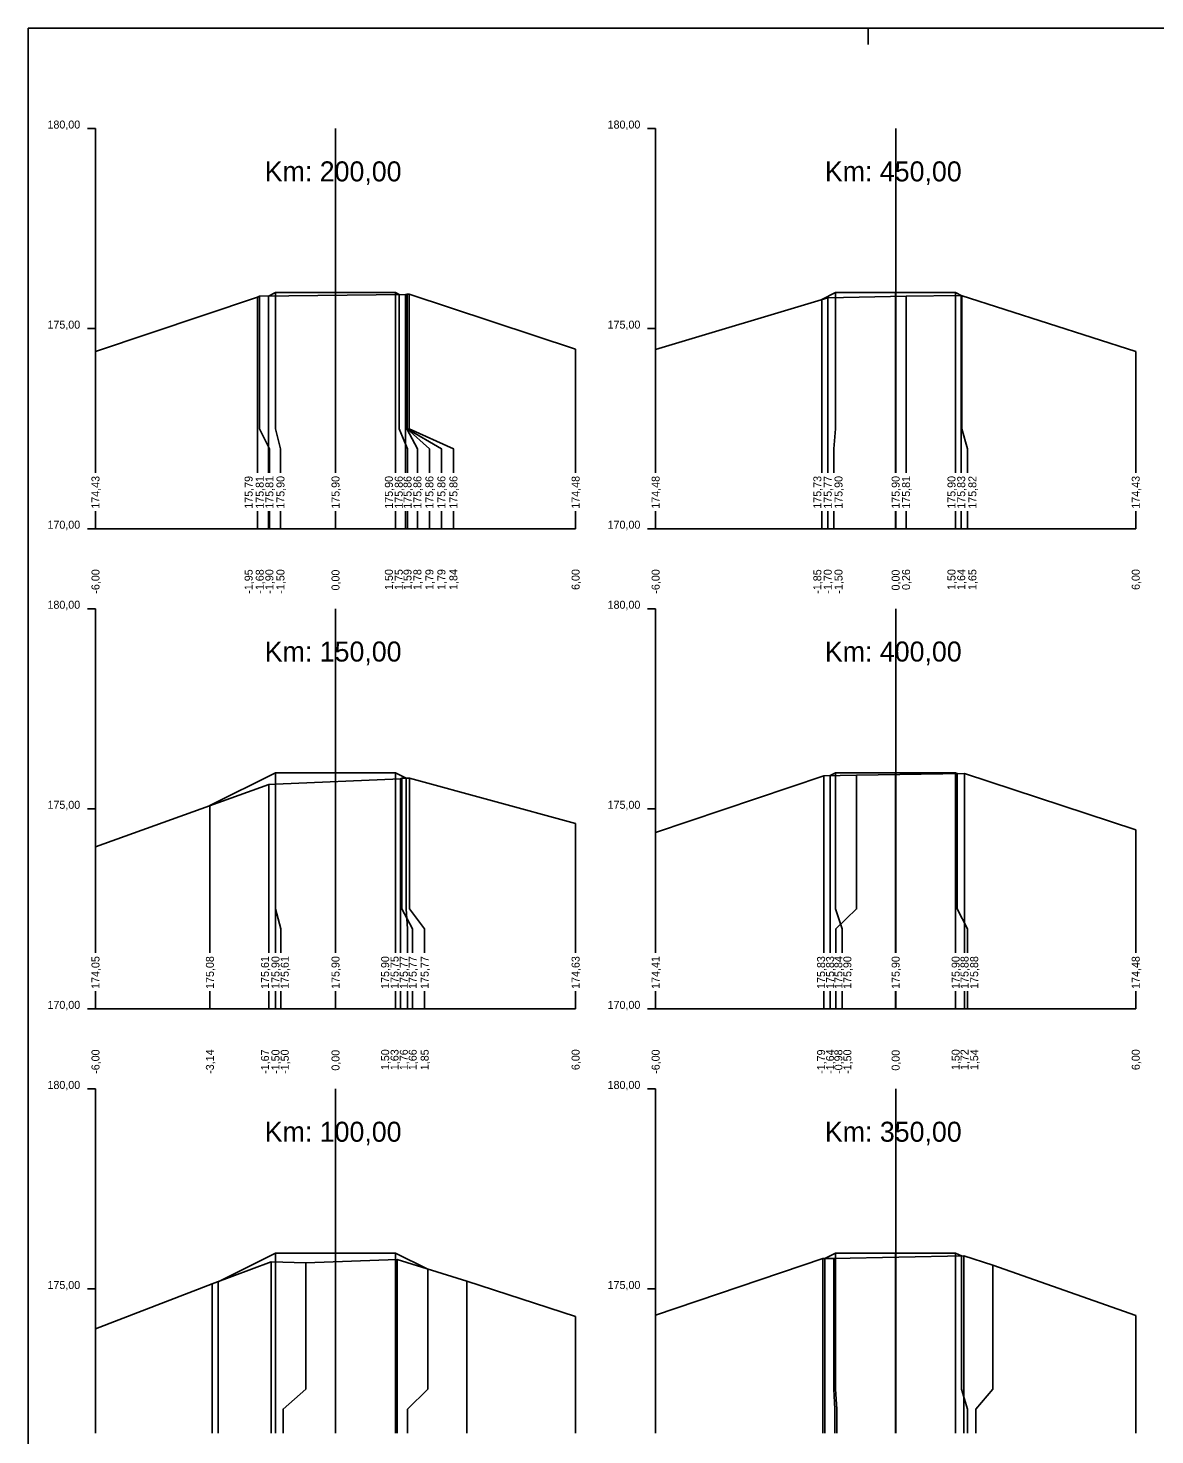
# Model space of a CAD drawing. Extents: x -614174 to -599765, y -1185887 to -1181080.
# Drawn here: x -612691.71 to -612663.55, y -1184221.88 to -1184186.72 of the extents above; entities that cross this region are included whole.
import ezdxf

# ---------------------------------------------------------------- set-up
doc = ezdxf.new("R2010")
doc.units = 0
for name, color, linetype in [('11', 7, 'Continuous'), ('16', 7, 'Continuous'), ('21', 7, 'Continuous'), ('28', 7, 'Continuous'), ('59', 7, 'Continuous'), ('8', 7, 'Continuous'), ('návrh', 7, 'Continuous')]:
    doc.layers.add(name, color=color, linetype=linetype)

msp = doc.modelspace()

# ---------------------------------------------------------------- linework, layer by layer
for points in [[(-612690.029, -1184194.806), (-612685.983, -1184193.445), (-612685.931, -1184193.426), (-612682.283, -1184193.377), (-612682.249, -1184193.375), (-612682.241, -1184193.37), (-612682.239, -1184193.37), (-612682.187, -1184193.37), (-612678.029, -1184194.749)], [(-612685.706, -1184193.423), (-612685.53, -1184193.335), (-612684.03, -1184193.335), (-612682.53, -1184193.335), (-612682.442, -1184193.379)], [(-612685.53, -1184193.335), (-612685.53, -1184193.335)], [(-612684.03, -1184193.335), (-612684.03, -1184193.335)], [(-612682.53, -1184193.335), (-612682.53, -1184193.335)], [(-612671.876, -1184193.508), (-612671.53, -1184193.335), (-612670.03, -1184193.335), (-612668.53, -1184193.335), (-612668.377, -1184193.411)], [(-612671.53, -1184193.335), (-612671.53, -1184193.335)], [(-612670.03, -1184193.335), (-612670.03, -1184193.335)], [(-612668.53, -1184193.335), (-612668.53, -1184193.335)], [(-612685.706, -1184193.423), (-612685.706, -1184193.423), (-612685.706, -1184193.423)], [(-612676.029, -1184194.757), (-612671.727, -1184193.463), (-612669.77, -1184193.426), (-612668.391, -1184193.407), (-612664.029, -1184194.807)], [(-612671.876, -1184193.508), (-612671.876, -1184193.508), (-612671.876, -1184193.508)], [(-612687.169, -1184206.154), (-612685.53, -1184205.335), (-612684.03, -1184205.335), (-612682.53, -1184205.335), (-612682.267, -1184205.466)], [(-612685.53, -1184205.335), (-612685.53, -1184205.335)], [(-612684.03, -1184205.335), (-612684.03, -1184205.335)], [(-612682.53, -1184205.335), (-612682.53, -1184205.335)], [(-612676.029, -1184206.825), (-612671.823, -1184205.407), (-612671.005, -1184205.391), (-612668.308, -1184205.352), (-612664.029, -1184206.758)], [(-612671.668, -1184205.404), (-612671.53, -1184205.335), (-612670.03, -1184205.335), (-612668.53, -1184205.335), (-612668.49, -1184205.355)], [(-612671.53, -1184205.335), (-612671.53, -1184205.335)], [(-612670.03, -1184205.335), (-612670.03, -1184205.335)], [(-612668.53, -1184205.335), (-612668.53, -1184205.335)], [(-612690.029, -1184207.186), (-612685.699, -1184205.624), (-612685.533, -1184205.622), (-612682.402, -1184205.488), (-612682.369, -1184205.469), (-612682.182, -1184205.464), (-612678.029, -1184206.601)], [(-612671.668, -1184205.404), (-612671.668, -1184205.404), (-612671.668, -1184205.404)], [(-612687.17, -1184206.155), (-612687.169, -1184206.154), (-612687.169, -1184206.154)], [(-612690.029, -1184219.231), (-612687.109, -1184218.106), (-612685.64, -1184217.556), (-612684.775, -1184217.581), (-612682.49, -1184217.5), (-612680.746, -1184218.042), (-612678.029, -1184218.923)], [(-612686.964, -1184218.052), (-612685.53, -1184217.335), (-612684.03, -1184217.335), (-612682.53, -1184217.335), (-612681.721, -1184217.739)], [(-612685.53, -1184217.335), (-612685.53, -1184217.335)], [(-612684.03, -1184217.335), (-612684.03, -1184217.335)], [(-612682.53, -1184217.335), (-612682.53, -1184217.335)], [(-612676.029, -1184218.887), (-612671.85, -1184217.47), (-612671.572, -1184217.47), (-612668.323, -1184217.405), (-612667.597, -1184217.639), (-612664.029, -1184218.896)], [(-612671.8, -1184217.47), (-612671.53, -1184217.335), (-612670.03, -1184217.335), (-612668.53, -1184217.335), (-612668.387, -1184217.406)], [(-612671.8, -1184217.47), (-612671.8, -1184217.47), (-612671.8, -1184217.47)], [(-612671.53, -1184217.335), (-612671.53, -1184217.335)], [(-612670.03, -1184217.335), (-612670.03, -1184217.335)], [(-612668.53, -1184217.335), (-612668.53, -1184217.335)], [(-612686.964, -1184218.052), (-612686.964, -1184218.052), (-612686.965, -1184218.052)]]:
    msp.add_lwpolyline(points)
at = {"layer": '11'}
for points in [[(-612685.53, -1184193.335), (-612685.53, -1184196.734), (-612685.406, -1184197.234), (-612685.406, -1184197.835)], [(-612684.03, -1184193.335), (-612684.03, -1184196.734), (-612684.03, -1184197.234), (-612684.03, -1184197.835)], [(-612682.53, -1184193.335), (-612682.53, -1184196.734), (-612682.53, -1184197.234), (-612682.53, -1184197.835)], [(-612682.442, -1184193.379), (-612682.442, -1184196.734), (-612682.23, -1184197.234), (-612682.23, -1184197.835)], [(-612682.283, -1184193.377), (-612682.283, -1184196.734), (-612682.283, -1184197.234), (-612682.283, -1184197.835)], [(-612682.249, -1184193.375), (-612682.249, -1184196.734), (-612681.983, -1184197.234), (-612681.983, -1184197.835)], [(-612682.241, -1184193.37), (-612682.241, -1184196.734), (-612681.683, -1184197.234), (-612681.683, -1184197.835)], [(-612682.239, -1184193.37), (-612682.239, -1184196.734), (-612681.383, -1184197.234), (-612681.383, -1184197.835)], [(-612682.187, -1184193.37), (-612682.187, -1184196.734), (-612681.083, -1184197.234), (-612681.083, -1184197.835)], [(-612671.53, -1184193.335), (-612671.53, -1184196.734), (-612671.576, -1184197.234), (-612671.576, -1184197.835)], [(-612670.03, -1184193.335), (-612670.03, -1184196.734), (-612670.03, -1184197.234), (-612670.03, -1184197.835)], [(-612668.53, -1184193.335), (-612668.53, -1184196.734), (-612668.53, -1184197.234), (-612668.53, -1184197.835)], [(-612685.983, -1184193.445), (-612685.983, -1184196.734), (-612685.983, -1184197.234), (-612685.983, -1184197.835)], [(-612685.931, -1184193.426), (-612685.931, -1184196.734), (-612685.683, -1184197.234), (-612685.683, -1184197.835)], [(-612685.706, -1184193.423), (-612685.706, -1184196.734), (-612685.706, -1184197.234), (-612685.706, -1184197.835)], [(-612671.876, -1184193.508), (-612671.876, -1184196.734), (-612671.876, -1184197.234), (-612671.876, -1184197.835)], [(-612671.727, -1184193.463), (-612671.727, -1184196.734), (-612671.727, -1184197.234), (-612671.727, -1184197.835)], [(-612669.77, -1184193.426), (-612669.77, -1184196.734), (-612669.77, -1184197.234), (-612669.77, -1184197.835)], [(-612668.391, -1184193.407), (-612668.391, -1184196.734), (-612668.391, -1184197.234), (-612668.391, -1184197.835)], [(-612668.377, -1184193.411), (-612668.377, -1184196.734), (-612668.23, -1184197.234), (-612668.23, -1184197.835)], [(-612690.029, -1184194.806), (-612690.029, -1184196.734), (-612690.029, -1184197.234), (-612690.029, -1184197.835)], [(-612678.029, -1184194.749), (-612678.029, -1184196.734), (-612678.029, -1184197.234), (-612678.029, -1184197.835)], [(-612676.029, -1184194.757), (-612676.029, -1184196.734), (-612676.029, -1184197.234), (-612676.029, -1184197.835)], [(-612664.029, -1184194.807), (-612664.029, -1184196.734), (-612664.029, -1184197.234), (-612664.029, -1184197.835)], [(-612690.029, -1184198.794), (-612690.029, -1184199.234)], [(-612685.983, -1184198.794), (-612685.983, -1184199.234)], [(-612685.706, -1184198.794), (-612685.706, -1184199.234)], [(-612685.683, -1184198.794), (-612685.683, -1184199.234)], [(-612685.406, -1184198.794), (-612685.406, -1184199.234)], [(-612684.03, -1184198.794), (-612684.03, -1184199.234)], [(-612682.53, -1184198.794), (-612682.53, -1184199.234)], [(-612682.283, -1184198.794), (-612682.283, -1184199.234)], [(-612682.23, -1184198.794), (-612682.23, -1184199.234)], [(-612681.983, -1184198.794), (-612681.983, -1184199.234)], [(-612681.683, -1184198.794), (-612681.683, -1184199.234)], [(-612681.383, -1184198.794), (-612681.383, -1184199.234)], [(-612681.083, -1184198.794), (-612681.083, -1184199.234)], [(-612678.029, -1184198.794), (-612678.029, -1184199.234)], [(-612676.029, -1184198.794), (-612676.029, -1184199.234)], [(-612671.876, -1184198.794), (-612671.876, -1184199.234)], [(-612671.727, -1184198.794), (-612671.727, -1184199.234)], [(-612671.576, -1184198.794), (-612671.576, -1184199.234)], [(-612670.03, -1184198.794), (-612670.03, -1184199.234)], [(-612669.77, -1184198.794), (-612669.77, -1184199.234)], [(-612668.53, -1184198.794), (-612668.53, -1184199.234)], [(-612668.391, -1184198.794), (-612668.391, -1184199.234)], [(-612668.23, -1184198.794), (-612668.23, -1184199.234)], [(-612664.029, -1184198.794), (-612664.029, -1184199.234)], [(-612685.53, -1184205.335), (-612685.53, -1184208.734), (-612685.53, -1184209.234), (-612685.53, -1184209.835)], [(-612684.03, -1184205.335), (-612684.03, -1184208.734), (-612684.03, -1184209.234), (-612684.03, -1184209.835)], [(-612682.53, -1184205.335), (-612682.53, -1184208.734), (-612682.53, -1184209.234), (-612682.53, -1184209.835)], [(-612671.53, -1184205.335), (-612671.53, -1184208.734), (-612671.368, -1184209.234), (-612671.368, -1184209.835)], [(-612670.03, -1184205.335), (-612670.03, -1184208.734), (-612670.03, -1184209.234), (-612670.03, -1184209.835)], [(-612668.53, -1184205.335), (-612668.53, -1184208.734), (-612668.53, -1184209.234), (-612668.53, -1184209.835)], [(-612668.49, -1184205.355), (-612668.49, -1184208.734), (-612668.23, -1184209.234), (-612668.23, -1184209.835)], [(-612668.308, -1184205.352), (-612668.308, -1184208.734), (-612668.308, -1184209.234), (-612668.308, -1184209.835)], [(-612685.699, -1184205.624), (-612685.699, -1184208.734), (-612685.699, -1184209.234), (-612685.699, -1184209.835)], [(-612685.533, -1184205.622), (-612685.533, -1184208.734), (-612685.399, -1184209.234), (-612685.399, -1184209.835)], [(-612682.402, -1184205.488), (-612682.402, -1184208.734), (-612682.402, -1184209.234), (-612682.402, -1184209.835)], [(-612682.369, -1184205.469), (-612682.369, -1184208.734), (-612682.102, -1184209.234), (-612682.102, -1184209.835)], [(-612682.267, -1184205.466), (-612682.267, -1184208.734), (-612682.23, -1184209.234), (-612682.23, -1184209.835)], [(-612682.182, -1184205.464), (-612682.182, -1184208.734), (-612681.802, -1184209.234), (-612681.802, -1184209.835)], [(-612671.823, -1184205.407), (-612671.823, -1184208.734), (-612671.823, -1184209.234), (-612671.823, -1184209.835)], [(-612671.668, -1184205.404), (-612671.668, -1184208.734), (-612671.668, -1184209.234), (-612671.668, -1184209.835)], [(-612671.005, -1184205.391), (-612671.005, -1184208.734), (-612671.523, -1184209.234), (-612671.523, -1184209.835)], [(-612687.169, -1184206.154), (-612687.169, -1184208.734), (-612687.169, -1184209.234), (-612687.169, -1184209.835)], [(-612678.029, -1184206.601), (-612678.029, -1184208.734), (-612678.029, -1184209.234), (-612678.029, -1184209.835)], [(-612664.029, -1184206.758), (-612664.029, -1184208.734), (-612664.029, -1184209.234), (-612664.029, -1184209.835)], [(-612676.029, -1184206.825), (-612676.029, -1184208.734), (-612676.029, -1184209.234), (-612676.029, -1184209.835)], [(-612690.029, -1184207.186), (-612690.029, -1184208.734), (-612690.029, -1184209.234), (-612690.029, -1184209.835)], [(-612690.029, -1184210.794), (-612690.029, -1184211.234)], [(-612687.169, -1184210.794), (-612687.169, -1184211.234)], [(-612685.699, -1184210.794), (-612685.699, -1184211.234)], [(-612685.53, -1184210.794), (-612685.53, -1184211.234)], [(-612685.399, -1184210.794), (-612685.399, -1184211.234)], [(-612684.03, -1184210.794), (-612684.03, -1184211.234)], [(-612682.53, -1184210.794), (-612682.53, -1184211.234)], [(-612682.402, -1184210.794), (-612682.402, -1184211.234)], [(-612682.23, -1184210.794), (-612682.23, -1184211.234)], [(-612682.102, -1184210.794), (-612682.102, -1184211.234)], [(-612681.802, -1184210.794), (-612681.802, -1184211.234)], [(-612678.029, -1184210.794), (-612678.029, -1184211.234)], [(-612676.029, -1184210.794), (-612676.029, -1184211.234)], [(-612671.823, -1184210.794), (-612671.823, -1184211.234)], [(-612671.668, -1184210.794), (-612671.668, -1184211.234)], [(-612671.523, -1184210.794), (-612671.523, -1184211.234)], [(-612671.368, -1184210.794), (-612671.368, -1184211.234)], [(-612670.03, -1184210.794), (-612670.03, -1184211.234)], [(-612668.53, -1184210.794), (-612668.53, -1184211.234)], [(-612668.308, -1184210.794), (-612668.308, -1184211.234)], [(-612668.23, -1184210.794), (-612668.23, -1184211.234)], [(-612664.029, -1184210.794), (-612664.029, -1184211.234)], [(-612685.64, -1184217.556), (-612685.64, -1184220.734), (-612685.64, -1184221.234), (-612685.64, -1184221.835)], [(-612685.53, -1184217.335), (-612685.53, -1184220.734), (-612685.53, -1184221.234), (-612685.53, -1184221.835)], [(-612684.775, -1184217.581), (-612684.775, -1184220.734), (-612685.34, -1184221.234), (-612685.34, -1184221.835)], [(-612684.03, -1184217.335), (-612684.03, -1184220.734), (-612684.03, -1184221.234), (-612684.03, -1184221.835)], [(-612682.53, -1184217.335), (-612682.53, -1184220.734), (-612682.53, -1184221.234), (-612682.53, -1184221.835)], [(-612682.49, -1184217.5), (-612682.49, -1184220.734), (-612682.49, -1184221.234), (-612682.49, -1184221.835)], [(-612671.85, -1184217.47), (-612671.85, -1184220.734), (-612671.85, -1184221.234), (-612671.85, -1184221.835)], [(-612671.8, -1184217.47), (-612671.8, -1184220.734), (-612671.8, -1184221.234), (-612671.8, -1184221.835)], [(-612671.572, -1184217.47), (-612671.572, -1184220.734), (-612671.55, -1184221.234), (-612671.55, -1184221.835)], [(-612671.53, -1184217.335), (-612671.53, -1184220.734), (-612671.5, -1184221.234), (-612671.5, -1184221.835)], [(-612670.03, -1184217.335), (-612670.03, -1184220.734), (-612670.03, -1184221.234), (-612670.03, -1184221.835)], [(-612668.53, -1184217.335), (-612668.53, -1184220.734), (-612668.53, -1184221.234), (-612668.53, -1184221.835)], [(-612668.387, -1184217.406), (-612668.387, -1184220.734), (-612668.23, -1184221.234), (-612668.23, -1184221.835)], [(-612668.323, -1184217.405), (-612668.323, -1184220.734), (-612668.323, -1184221.234), (-612668.323, -1184221.835)], [(-612667.597, -1184217.639), (-612667.597, -1184220.734), (-612668.023, -1184221.234), (-612668.023, -1184221.835)], [(-612681.721, -1184217.739), (-612681.721, -1184220.734), (-612682.23, -1184221.234), (-612682.23, -1184221.835)], [(-612687.109, -1184218.106), (-612687.109, -1184220.734), (-612687.109, -1184221.234), (-612687.109, -1184221.835)], [(-612686.964, -1184218.052), (-612686.964, -1184220.734), (-612686.964, -1184221.234), (-612686.964, -1184221.835)], [(-612680.746, -1184218.042), (-612680.746, -1184220.734), (-612680.746, -1184221.234), (-612680.746, -1184221.835)], [(-612678.029, -1184218.923), (-612678.029, -1184220.734), (-612678.029, -1184221.234), (-612678.029, -1184221.835)], [(-612676.029, -1184218.887), (-612676.029, -1184220.734), (-612676.029, -1184221.234), (-612676.029, -1184221.835)], [(-612664.029, -1184218.896), (-612664.029, -1184220.734), (-612664.029, -1184221.234), (-612664.029, -1184221.835)], [(-612690.029, -1184219.231), (-612690.029, -1184220.734), (-612690.029, -1184221.234), (-612690.029, -1184221.835)]]:
    msp.add_lwpolyline(points, dxfattribs=at)
at = {"layer": '16'}
for p, q in [((-612690.029, -1184199.234), (-612678.029, -1184199.234)), ((-612676.029, -1184199.234), (-612664.029, -1184199.234)), ((-612690.029, -1184211.234), (-612678.029, -1184211.234)), ((-612676.029, -1184211.234), (-612664.029, -1184211.234))]:
    msp.add_line(p, q, dxfattribs=at)
for points in [[(-612682.442, -1184193.379), (-612682.442, -1184193.379), (-612682.442, -1184193.379)], [(-612668.377, -1184193.411), (-612668.377, -1184193.411), (-612668.377, -1184193.411)], [(-612668.49, -1184205.355), (-612668.49, -1184205.355), (-612668.49, -1184205.355)], [(-612682.265, -1184205.467), (-612682.267, -1184205.466), (-612682.267, -1184205.466)], [(-612668.387, -1184217.406), (-612668.387, -1184217.406), (-612668.387, -1184217.406)], [(-612681.721, -1184217.739), (-612681.721, -1184217.739), (-612681.721, -1184217.739)]]:
    msp.add_lwpolyline(points, dxfattribs=at)
at = {"layer": '21'}
for p, q in [((-612690.229, -1184189.234), (-612690.029, -1184189.234)), ((-612676.229, -1184189.234), (-612676.029, -1184189.234)), ((-612690.229, -1184194.234), (-612690.029, -1184194.234)), ((-612676.229, -1184194.234), (-612676.029, -1184194.234)), ((-612690.229, -1184199.234), (-612690.029, -1184199.234)), ((-612676.229, -1184199.234), (-612676.029, -1184199.234)), ((-612690.229, -1184201.234), (-612690.029, -1184201.234)), ((-612676.229, -1184201.234), (-612676.029, -1184201.234)), ((-612690.229, -1184206.234), (-612690.029, -1184206.234)), ((-612676.229, -1184206.234), (-612676.029, -1184206.234)), ((-612690.229, -1184211.234), (-612690.029, -1184211.234)), ((-612676.229, -1184211.234), (-612676.029, -1184211.234)), ((-612690.229, -1184213.234), (-612690.029, -1184213.234)), ((-612676.229, -1184213.234), (-612676.029, -1184213.234)), ((-612690.229, -1184218.234), (-612690.029, -1184218.234)), ((-612676.229, -1184218.234), (-612676.029, -1184218.234))]:
    msp.add_line(p, q, dxfattribs=at)
at = {"layer": '28'}
for p, q in [((-612684.029, -1184197.835), (-612684.029, -1184189.234)), ((-612670.029, -1184197.835), (-612670.029, -1184189.234)), ((-612684.029, -1184199.234), (-612684.029, -1184198.794)), ((-612670.029, -1184199.234), (-612670.029, -1184198.794)), ((-612684.029, -1184209.835), (-612684.029, -1184201.234)), ((-612670.029, -1184209.835), (-612670.029, -1184201.234)), ((-612684.029, -1184211.234), (-612684.029, -1184210.794)), ((-612670.029, -1184211.234), (-612670.029, -1184210.794)), ((-612684.029, -1184221.835), (-612684.029, -1184213.234)), ((-612670.029, -1184221.835), (-612670.029, -1184213.234))]:
    msp.add_line(p, q, dxfattribs=at)
at = {"layer": '8'}
for p, q in [((-612690.029, -1184197.835), (-612690.029, -1184189.234)), ((-612676.029, -1184197.835), (-612676.029, -1184189.234)), ((-612690.029, -1184199.234), (-612690.029, -1184198.794)), ((-612676.029, -1184199.234), (-612676.029, -1184198.794)), ((-612690.029, -1184209.835), (-612690.029, -1184201.234)), ((-612676.029, -1184209.835), (-612676.029, -1184201.234)), ((-612690.029, -1184211.234), (-612690.029, -1184210.794)), ((-612676.029, -1184211.234), (-612676.029, -1184210.794)), ((-612690.029, -1184221.835), (-612690.029, -1184213.234)), ((-612676.029, -1184221.835), (-612676.029, -1184213.234))]:
    msp.add_line(p, q, dxfattribs=at)
at = {"layer": 'návrh'}
for p, q in [((-612691.713, -1184186.724), (-612565.713, -1184186.724)), ((-612691.713, -1184252.543), (-612691.713, -1184186.724)), ((-612670.713, -1184187.134), (-612670.713, -1184186.753))]:
    msp.add_line(p, q, dxfattribs=at)

# ---------------------------------------------------------------- texts
at = {"layer": '16'}
for s, p in [('174,43', (-612689.929, -1184198.734)), ('175,79', (-612686.101, -1184198.734)), ('175,81', (-612685.824, -1184198.734)), ('175,81', (-612685.583, -1184198.734)), ('175,90', (-612685.306, -1184198.734)), ('175,90', (-612683.93, -1184198.734)), ('175,90', (-612682.596, -1184198.734)), ('175,86', (-612682.349, -1184198.734)), ('175,86', (-612682.13, -1184198.734)), ('175,86', (-612681.883, -1184198.734)), ('175,86', (-612681.583, -1184198.734)), ('175,86', (-612681.283, -1184198.734)), ('175,86', (-612680.983, -1184198.734)), ('174,48', (-612677.929, -1184198.734)), ('174,48', (-612675.929, -1184198.734)), ('175,73', (-612671.887, -1184198.734)), ('175,77', (-612671.627, -1184198.734)), ('175,90', (-612671.358, -1184198.734)), ('175,90', (-612669.93, -1184198.734)), ('175,81', (-612669.67, -1184198.734)), ('175,90', (-612668.534, -1184198.734)), ('175,83', (-612668.291, -1184198.734)), ('175,82', (-612668.012, -1184198.734)), ('174,43', (-612663.929, -1184198.734)), ('175,90', (-612685.43, -1184210.734)), ('175,90', (-612683.93, -1184210.734)), ('175,90', (-612682.689, -1184210.734)), ('175,84', (-612671.361, -1184210.734)), ('175,90', (-612671.137, -1184210.734)), ('175,90', (-612669.93, -1184210.734)), ('175,90', (-612668.43, -1184210.734)), ('174,05', (-612689.929, -1184210.734)), ('175,08', (-612687.069, -1184210.734)), ('175,61', (-612685.693, -1184210.734)), ('175,61', (-612685.199, -1184210.734)), ('175,75', (-612682.454, -1184210.734)), ('175,77', (-612682.223, -1184210.734)), ('175,77', (-612682.002, -1184210.734)), ('175,77', (-612681.702, -1184210.734)), ('174,63', (-612677.929, -1184210.734)), ('174,41', (-612675.929, -1184210.734)), ('175,83', (-612671.793, -1184210.734)), ('175,83', (-612671.568, -1184210.734)), ('175,88', (-612668.208, -1184210.734)), ('175,88', (-612667.967, -1184210.734)), ('174,48', (-612663.929, -1184210.734))]:
    msp.add_text(s, height=0.2, rotation=90, dxfattribs=at).set_placement(p)
at = {"layer": '21'}
for s, p in [('180,00', (-612691.229, -1184189.234)), ('180,00', (-612677.229, -1184189.234)), ('175,00', (-612691.229, -1184194.234)), ('175,00', (-612677.229, -1184194.234)), ('170,00', (-612691.229, -1184199.234)), ('170,00', (-612677.229, -1184199.234)), ('180,00', (-612691.229, -1184201.234)), ('180,00', (-612677.229, -1184201.234)), ('175,00', (-612691.229, -1184206.234)), ('175,00', (-612677.229, -1184206.234)), ('170,00', (-612691.229, -1184211.234)), ('170,00', (-612677.229, -1184211.234)), ('180,00', (-612691.229, -1184213.234)), ('180,00', (-612677.229, -1184213.234)), ('175,00', (-612691.229, -1184218.234)), ('175,00', (-612677.229, -1184218.234))]:
    msp.add_text(s, height=0.2, dxfattribs=at).set_placement(p)
at = {"layer": '28'}
for s, p in [('Km: 200,00', (-612685.799, -1184190.554)), ('Km: 450,00', (-612671.799, -1184190.554)), ('Km: 150,00', (-612685.799, -1184202.554)), ('Km: 400,00', (-612671.799, -1184202.554)), ('Km: 100,00', (-612685.799, -1184214.554)), ('Km: 350,00', (-612671.799, -1184214.554))]:
    msp.add_text(s, height=0.5, dxfattribs=at).set_placement(p)
at = {"layer": '59'}
for s, p in [('-6,00', (-612689.929, -1184200.857)), ('-1,95', (-612686.101, -1184200.859)), ('-1,68', (-612685.824, -1184200.858)), ('-1,90', (-612685.583, -1184200.857)), ('-1,50', (-612685.306, -1184200.857)), ('0,00', (-612683.93, -1184200.777)), ('1,50', (-612682.596, -1184200.764)), ('1,75', (-612682.349, -1184200.766)), ('1,59', (-612682.13, -1184200.765)), ('1,78', (-612681.883, -1184200.765)), ('1,79', (-612681.583, -1184200.765)), ('1,79', (-612681.283, -1184200.765)), ('1,84', (-612680.983, -1184200.764)), ('6,00', (-612677.929, -1184200.764)), ('-6,00', (-612675.929, -1184200.857)), ('-1,85', (-612671.887, -1184200.859)), ('-1,70', (-612671.627, -1184200.857)), ('-1,50', (-612671.358, -1184200.857)), ('0,00', (-612669.93, -1184200.777)), ('0,26', (-612669.67, -1184200.765)), ('1,50', (-612668.534, -1184200.764)), ('1,64', (-612668.291, -1184200.764)), ('1,65', (-612668.012, -1184200.766)), ('6,00', (-612663.929, -1184200.764)), ('-6,00', (-612689.929, -1184212.857)), ('-3,14', (-612687.069, -1184212.857)), ('-1,67', (-612685.693, -1184212.858)), ('-1,50', (-612685.43, -1184212.857)), ('-1,50', (-612685.199, -1184212.857)), ('0,00', (-612683.93, -1184212.777)), ('1,50', (-612682.689, -1184212.764)), ('1,63', (-612682.454, -1184212.765)), ('1,76', (-612682.223, -1184212.765)), ('1,66', (-612682.002, -1184212.765)), ('1,85', (-612681.702, -1184212.766)), ('6,00', (-612677.929, -1184212.764)), ('-6,00', (-612675.929, -1184212.857)), ('-1,79', (-612671.793, -1184212.858)), ('-1,64', (-612671.568, -1184212.857)), ('-0,98', (-612671.361, -1184212.858)), ('-1,50', (-612671.137, -1184212.857)), ('0,00', (-612669.93, -1184212.777)), ('1,50', (-612668.43, -1184212.764)), ('1,72', (-612668.208, -1184212.763)), ('1,54', (-612667.967, -1184212.764)), ('6,00', (-612663.929, -1184212.764))]:
    msp.add_text(s, height=0.2, rotation=90, dxfattribs=at).set_placement(p)

doc.saveas('drawing.dxf')
